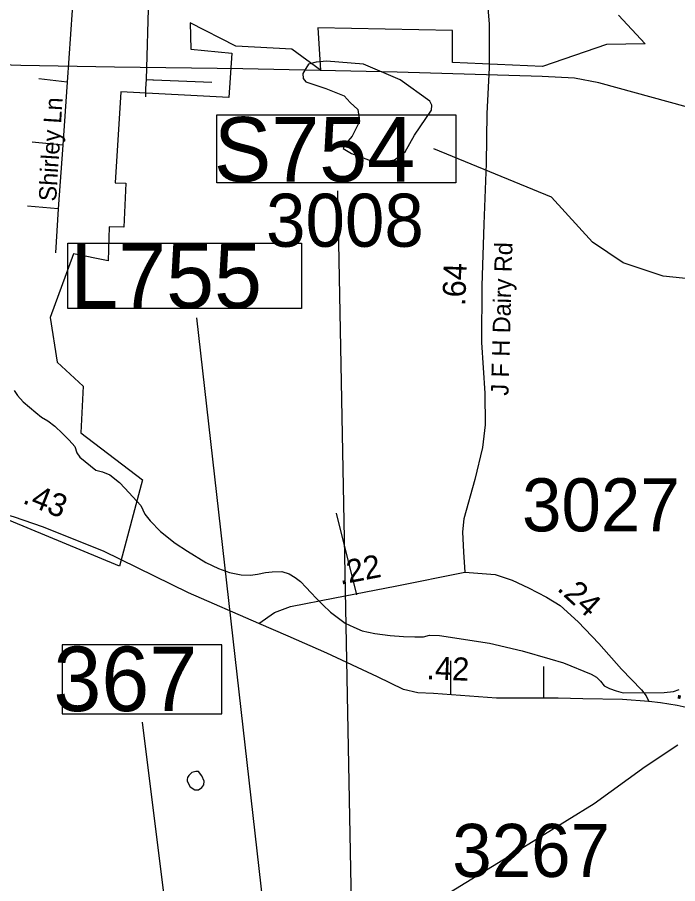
# Model space of a CAD drawing. Extents: x 1662474 to 1856135, y 779280 to 917889.
# Drawn here: x 1781697 to 1785283, y 840561 to 845263 of the extents above; entities that cross this region are included whole.
import ezdxf

# ---------------------------------------------------------------- set-up
doc = ezdxf.new("R2010")
doc.units = 0
for name, color, linetype in [('Cogo Default Point CELL', 7, 'Continuous'), ('Exist Boundary Political City Limit New', 7, 'Continuous'), ('Exist Hydrographic Creek Single Shore', 7, 'Continuous'), ('Exist Hydrographic Misc Water Feature', 7, 'Continuous'), ('Exist Hydrographic Pond Under 1500 Sq Ft', 7, 'Continuous'), ('Exist Road Non-System Type 51', 7, 'Continuous'), ('Exist Road Non-System Type 51 Label', 7, 'Continuous'), ('Exist Road Primary Interstate Structure Cantilever Sign Number Label', 7, 'Continuous'), ('Exist Road Primary Interstate Structure Ovrhead Sign CELL', 7, 'Continuous'), ('Exist Road Primary Interstate Structure Standard Bridge Number Label', 7, 'Continuous'), ('Exist Road Secondary Mileage Tenths English Label', 7, 'Continuous'), ('Exist Road Secondary Structure Standard Bridge Number Label', 7, 'Continuous'), ('Exist Road Secondary Type 51 Attributed', 7, 'Continuous'), ('Exist Road Secondary Type 51 Label', 7, 'Continuous'), ('Exist Utilities Electrical Transmission Line', 7, 'Continuous'), ('Map Preparation Boundary City Limit Buffer Line', 7, 'Continuous'), ('Scratch_Level_0', 7, 'Continuous')]:
    doc.layers.add(name, color=color, linetype=linetype)

msp = doc.modelspace()

# ---------------------------------------------------------------- linework, layer by layer
at = {"layer": 'Exist Boundary Political City Limit New'}
for points in [[(1784960.9, 845274.1), (1785106.5, 845119.2), (1784895.5, 845115), (1784549.6, 844996.9), (1784060.4, 845018.1), (1784060.4, 845190.9), (1783328.8, 845205.3), (1783343.4, 844976.1), (1783187.4, 845089.9), (1782883.6, 845106.8)], [(1782883.6, 845106.8), (1782634.8, 845233.2), (1782639, 845089.9), (1782862.5, 845068.8), (1782845.6, 844828.4), (1782259.4, 844858), (1782227.8, 844365), (1782286.5, 844362.3), (1782275.8, 844123.6), (1782195.8, 844126.2), (1782190.5, 843942.3), (1782001.1, 843979.6), (1781875.9, 843633.2), (1781912.9, 843390.9), (1782054.4, 843261.6), (1782041, 843008.4), (1782376.9, 842753), (1782251.5, 842283.9), (1781654.4, 842531.8)]]:
    msp.add_lwpolyline(points, dxfattribs=at)
at = {"layer": 'Exist Hydrographic Creek Single Shore'}
msp.add_lwpolyline([(1785283.6, 841313.1), (1785107, 841195.2), (1784829.1, 840995.2), (1784389.5, 840722.8), (1783674.8, 840285.8)], dxfattribs=at)
at = {"layer": 'Exist Hydrographic Misc Water Feature'}
for points in [[(1785553.1, 843821.4), (1785204.1, 843858), (1784987.2, 843931.3), (1784821.1, 844043.1), (1784598, 844287.2), (1783958, 844549.7)], [(1781679.5, 843238), (1781697.3, 843209.9), (1781729.1, 843175.7), (1781796.8, 843119.2), (1781828.6, 843093), (1781862.4, 843072.8), (1781900.3, 843044.5), (1781942, 843004.2), (1781977.7, 842967.9), (1782009.4, 842933.7), (1782019.3, 842899.6), (1782037.1, 842875.5), (1782122.6, 842804.9), (1782158.7, 842796.6), (1782198.5, 842780.4), (1782252.2, 842738), (1782280.1, 842707.7), (1782367.5, 842613.1), (1782389, 842566.9), (1782418.7, 842530.7), (1782474.3, 842472.4), (1782554.1, 842409.8), (1782621.7, 842365.3), (1782721.2, 842304.6), (1782789, 842272.1), (1782848.9, 842249.7), (1782912.9, 842237.2), (1782962.9, 842234.9), (1783000.9, 842240.7), (1783044.9, 842250.3), (1783081, 842254.1), (1783132.9, 842255.7), (1783173.1, 842243.4), (1783204.9, 842223.2), (1783234.6, 842201), (1783264.6, 842168.8), (1783290.2, 842140.6), (1783322, 842108.4), (1783355.8, 842074.1), (1783397.6, 842033.9), (1783441.3, 842001.5), (1783477.2, 841975.3), (1783525, 841952.9), (1783568.9, 841932.6), (1783639, 841918.2), (1783720.8, 841907.6), (1783794.8, 841903), (1783854.7, 841900.6), (1783902.7, 841900.3), (1783934.9, 841910.1), (1783988.8, 841907.7), (1784260.7, 841865.8), (1784438.5, 841824.6), (1784588.2, 841781.5), (1784662, 841759), (1784813.5, 841697.9), (1784841.6, 841681.7), (1784863.4, 841659.5), (1784883.2, 841635.4), (1784913, 841621.2), (1784949.1, 841607), (1784987, 841596.7), (1785209.1, 841599.2), (1785260.9, 841604.8), (1785291.1, 841614.6)], [(1782619.1, 841117), (1782634.8, 841086.9), (1782660.7, 841070.7), (1782680.8, 841070.5), (1782698.8, 841082.4), (1782708.9, 841098.4), (1782711.1, 841118.3), (1782699.2, 841146.5), (1782681.4, 841170.6), (1782665.4, 841170.7), (1782645.3, 841164.8), (1782627.3, 841149), (1782621.1, 841137), (1782619.1, 841126.9), (1782619.1, 841117)], [(1782619.1, 841117), (1782634.8, 841086.9), (1782660.7, 841070.7), (1782680.8, 841070.5), (1782698.8, 841082.4), (1782708.9, 841098.4), (1782711.1, 841118.3), (1782699.2, 841146.5), (1782681.4, 841170.6), (1782665.4, 841170.7), (1782645.3, 841164.8), (1782627.3, 841149), (1782621.1, 841137), (1782619.1, 841126.9), (1782619.1, 841117)]]:
    msp.add_lwpolyline(points, dxfattribs=at)
at = {"layer": 'Exist Hydrographic Pond Under 1500 Sq Ft'}
msp.add_lwpolyline([(1783854.4, 844623.3), (1783945.4, 844759.8), (1783948, 844786.6), (1783937.3, 844808), (1783776.7, 844923), (1783576, 845008.6), (1783375.2, 845024.7), (1783319, 845019.3), (1783278.8, 845008.6), (1783262.8, 844984.5), (1783246.7, 844957.8), (1783249.4, 844931), (1783262.8, 844912.3), (1783372.5, 844877.5), (1783471.6, 844837.4), (1783503.7, 844799.9), (1783546.5, 844762.5), (1783554.6, 844698.3), (1783514.4, 844618), (1783474.2, 844569.8), (1783466.2, 844551.1), (1783511.7, 844524.4), (1783618.8, 844484.2), (1783680.4, 844462.8), (1783699.1, 844481.5), (1783744.6, 844489.6), (1783803.5, 844532.4), (1783854.4, 844623.3)], dxfattribs=at)
at = {"layer": 'Exist Road Non-System Type 51'}
for p, q in [((1782415.6, 845594.4), (1782395.8, 844926.1)), ((1781995.2, 845302.2), (1781968.2, 844910.4)), ((1781968.2, 844910.4), (1781814.1, 844928.5)), ((1781968.2, 844910.4), (1781943.9, 844568.9)), ((1781943.9, 844568.9), (1781777.4, 844586)), ((1781943.9, 844568.9), (1781919.4, 844223.8)), ((1781919.4, 844223.8), (1781751.9, 844237.4)), ((1781919.4, 844223.8), (1781904.9, 843985.2))]:
    msp.add_line(p, q, dxfattribs=at)
for points in [[(1782395.8, 844926.1), (1782393.1, 844876.2), (1782392.9, 844858.9), (1782392.4, 844840.9), (1782392.1, 844831.4)], [(1782395.8, 844926.1), (1782431.8, 844923.8), (1782437.2, 844923.5), (1782753, 844911.7)]]:
    msp.add_lwpolyline(points, dxfattribs=at)
at = {"layer": 'Exist Road Primary Interstate Structure Cantilever Sign Number Label'}
msp.add_line((1783207.8, 838896.8), (1782671.9, 843632.1), dxfattribs=at)
msp.add_lwpolyline([(1781971.8, 844037.1), (1783239.8, 844037.1), (1783239.8, 843682.1), (1781971.8, 843682.1)], close=True, dxfattribs=at)
at = {"layer": 'Exist Road Primary Interstate Structure Ovrhead Sign CELL'}
msp.add_lwpolyline([(1782779.8, 844734.1), (1784077.7, 844734.1), (1784077.7, 844365.5), (1782779.8, 844365.5)], close=True, dxfattribs=at)
at = {"layer": 'Exist Road Primary Interstate Structure Standard Bridge Number Label'}
msp.add_lwpolyline([(1782806.8, 841857.8), (1781940.3, 841857.8), (1781940.3, 841482.1), (1782806.8, 841482.1)], close=True, dxfattribs=at)
at = {"layer": 'Exist Road Secondary Structure Standard Bridge Number Label'}
for p, q in [((1783539.9, 838949.1), (1783437.4, 844321.1)), ((1782717.8, 838696.1), (1782377.2, 841437.9))]:
    msp.add_line(p, q, dxfattribs=at)
at = {"layer": 'Exist Road Secondary Type 51 Attributed'}
for points in [[(1783952.1, 845374.4), (1784030.3, 845379.7), (1784112.4, 845381.3), (1784153.2, 845379.9), (1784177.4, 845375.9), (1784203.4, 845366.6), (1784226.4, 845352.4), (1784241.8, 845336.6), (1784252.1, 845312.1), (1784259.3, 845228.3), (1784258.8, 844988.8), (1784246.3, 844741.7), (1784243.2, 844469.6), (1784230.6, 844141.1), (1784219.5, 843805.9), (1784217.4, 843497.7), (1784235.5, 843223.6), (1784238.2, 843051.2), (1784223.2, 842928.2), (1784181.8, 842754.4), (1784121.8, 842541.2), (1784113.5, 842470.9), (1784119.7, 842361.2), (1784126.1, 842252.4)], [(1783008.7, 841973.6), (1782626.5, 842140.3), (1782164.1, 842366.1), (1781833, 842497.4), (1781680.7, 842549.9), (1781444.2, 842618.2), (1781192, 842691.7), (1780997.5, 842733.8)], [(1783008.7, 841973.6), (1783092.7, 842032.4), (1783180.9, 842066), (1783420.4, 842112.2), (1783748, 842175.2), (1784126.1, 842252.4)], [(1784126.1, 842252.4), (1784292.5, 842238.2), (1784384.9, 842208.8), (1784473.1, 842166.8), (1784569.7, 842116.4), (1784645.4, 842070.2), (1784742, 841982), (1784855.4, 841864.4), (1784977.2, 841725.9), (1785087.2, 841613.3), (1785112.4, 841580.9), (1785125.4, 841549.3)], [(1785125.4, 841549.3), (1784982.8, 841561.2), (1784767.6, 841563.8), (1784633.1, 841567.7), (1784298.9, 841567.7), (1783957, 841593), (1783871.2, 841597.3), (1783794, 841614.4), (1783652.5, 841683), (1783378, 841811.6), (1783167.2, 841904.4), (1783008.7, 841973.6)], [(1785534.3, 841463.6), (1785377.2, 841506.3), (1785279.2, 841527.9), (1785188.7, 841542.1), (1785125.4, 841549.3)]]:
    msp.add_lwpolyline(points, dxfattribs=at)
at = {"layer": 'Exist Utilities Electrical Transmission Line'}
msp.add_lwpolyline([(1785521.6, 844724.9), (1784854.4, 844907.3), (1784722.6, 844932.6), (1784546.6, 844942.1), (1783760, 844965.4), (1782921.4, 844983.1), (1782224.8, 844993.4), (1781716.2, 845000.8), (1781452.2, 845010.5), (1780909.9, 845023.5), (1780287.8, 845051.3), (1779657.7, 845087.1), (1779000.7, 845109.7), (1778620.8, 845120.8), (1778415.5, 845136), (1778296.7, 845142.2), (1778194.6, 845144.9), (1777981.8, 845010.1), (1777632.8, 844794.3), (1777484.2, 844701.2), (1777242.2, 844714.7), (1776836.6, 844735.1), (1776470.7, 844753.4), (1776232.9, 844764.8)], dxfattribs=at)
at = {"layer": 'Map Preparation Boundary City Limit Buffer Line'}
for points in [[(1784960.9, 845274.1), (1785106.5, 845119.2), (1784895.5, 845115), (1784549.6, 844996.9), (1784060.4, 845018.1), (1784060.4, 845190.9), (1783328.8, 845205.3), (1783343.4, 844976.1), (1783187.4, 845089.9), (1782883.6, 845106.8)], [(1782883.6, 845106.8), (1782634.8, 845233.2), (1782639, 845089.9), (1782862.5, 845068.8), (1782845.6, 844828.4), (1782259.4, 844858), (1782227.8, 844365), (1782286.5, 844362.3), (1782275.8, 844123.6), (1782195.8, 844126.2), (1782190.5, 843942.3), (1782001.1, 843979.6), (1781875.9, 843633.2), (1781912.9, 843390.9), (1782054.4, 843261.6), (1782041, 843008.4), (1782376.9, 842753), (1782251.5, 842283.9), (1781654.4, 842531.8)]]:
    msp.add_lwpolyline(points, dxfattribs=at)
at = {"layer": 'Scratch_Level_0'}
for p, q in [((1783540.4, 842129.1), (1783429.9, 842571.5)), ((1784050.4, 841585.6), (1784050.4, 841770.6)), ((1784556.6, 841568), (1784556.6, 841739.1))]:
    msp.add_line(p, q, dxfattribs=at)

# ---------------------------------------------------------------- texts
at = {"layer": 'Cogo Default Point CELL'}
for s, p in [('3008', (1783047.5, 844017.8)), ('3027', (1784437.4, 842473.2)), ('3267', (1784058.6, 840597.6))]:
    msp.add_text(s, height=288, dxfattribs=at).set_placement(p)
at = {"layer": 'Exist Road Non-System Type 51 Label'}
msp.add_text('Shirley Ln', height=95, rotation=86.3708, dxfattribs=at).set_placement((1781907.5, 844261.9))
at = {"layer": 'Exist Road Primary Interstate Structure Cantilever Sign Number Label'}
msp.add_text('L755', height=350, dxfattribs=at).set_placement((1781984.4, 843684.2))
at = {"layer": 'Exist Road Primary Interstate Structure Ovrhead Sign CELL'}
msp.add_text('S754', height=350, dxfattribs=at).set_placement((1782763.8, 844371.6))
at = {"layer": 'Exist Road Primary Interstate Structure Standard Bridge Number Label'}
msp.add_text('367', height=350, dxfattribs=at).set_placement((1781892.9, 841497.7))
at = {"layer": 'Exist Road Secondary Mileage Tenths English Label'}
for s, rotation, p in [('.64', 88.1024, (1784129.4, 843695.2)), ('.43', 338.3652, (1781720, 842628.5)), ('.22', 10.8804, (1783451.1, 842183.2)), ('.24', 317.6167, (1784623, 842157.2)), ('.42', 357.7104, (1783916.8, 841671.3)), ('.09', 346.3793, (1785266.4, 841570.4))]:
    msp.add_text(s, height=125, rotation=rotation, dxfattribs=at).set_placement(p)
at = {"layer": 'Exist Road Secondary Type 51 Label'}
msp.add_text('J F H Dairy Rd', height=95, rotation=88.4515, dxfattribs=at).set_placement((1784363.6, 843208.8))

doc.saveas('drawing.dxf')
